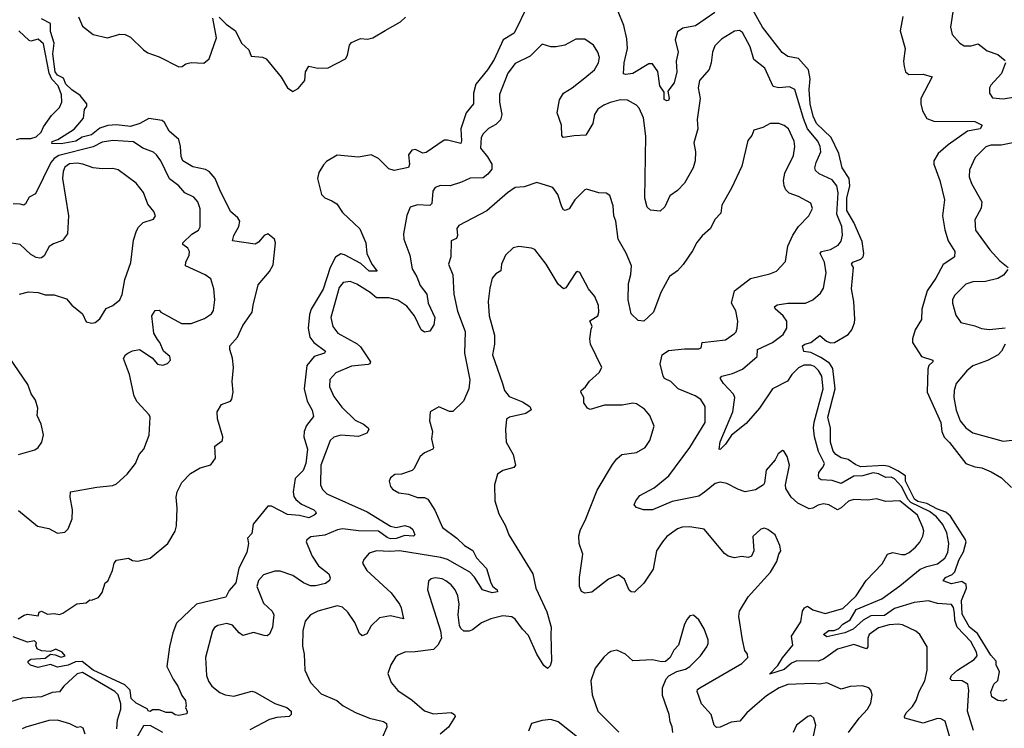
# Model space of a CAD drawing. Extents: x 2199565 to 2323334, y 894172 to 1018966.
# Tile 372 of 440: x 2284062 to 2289591, y 986898 to 990877. Entities that reach past the tile are written whole.
import ezdxf

# ---------------------------------------------------------------- set-up
doc = ezdxf.new("R2010")
doc.units = 0

msp = doc.modelspace()

# ---------------------------------------------------------------- linework, layer by layer
at = {"layer": '0CON10XD'}
for points in [[(2286915, 990959.4), (2286838.4, 990801.6), (2286776.4, 990763.6), (2286726.8, 990653.2), (2286688.9, 990595), (2286624.1, 990515), (2286610.8, 990465), (2286610.9, 990405), (2286569.2, 990355), (2286538.4, 990265), (2286543.2, 990196.8), (2286538.5, 990181.5), (2286465, 990200.4), (2286445, 990200), (2286345, 990131.7), (2286325, 990128.2), (2286285, 990147.6), (2286264.4, 990145), (2286245, 990118.8), (2286251.5, 990065), (2286245, 990048), (2286165, 990030), (2286135, 990040), (2286077.3, 990097.3), (2286035, 990117.5), (2285965, 990105.9), (2285845, 990115.6), (2285785, 990080.8), (2285767.3, 990062.7), (2285741.5, 990018.5), (2285734.6, 989985), (2285756.2, 989896.2), (2285775, 989876.2), (2285815, 989860.8), (2285842.5, 989842.5), (2285875.4, 989795), (2285972.2, 989702.2), (2286005.6, 989625), (2286011.4, 989565), (2286039.5, 989505), (2286070, 989465), (2286025, 989464.8), (2285977.4, 989507.4), (2285886.7, 989556.7), (2285865, 989561.8), (2285835, 989544.6), (2285806.1, 989485), (2285766, 989364), (2285699.1, 989250.9), (2285688.7, 989221.3), (2285681.8, 989145), (2285691.8, 989095), (2285713.8, 989065), (2285779.5, 989015), (2285773.8, 989005), (2285715, 988985.4), (2285673.5, 988935), (2285658.9, 988805), (2285675.3, 988735), (2285704.5, 988685), (2285711.7, 988648.3), (2285672.3, 988597.7), (2285658.6, 988565), (2285656.7, 988535), (2285677.6, 988465), (2285669, 988385), (2285654, 988345), (2285609.6, 988300.4), (2285597.1, 988225), (2285600.6, 988200.6), (2285613.3, 988183.3), (2285645, 988157.3), (2285713.8, 988125), (2285723.3, 988115), (2285726.7, 988105), (2285715.5, 988094.5), (2285685, 988080), (2285632.5, 988092.5), (2285565, 988099.1), (2285475, 988145.5), (2285455, 988145.8), (2285372.5, 988045), (2285365, 987992.5), (2285341.2, 987965), (2285346.2, 987935), (2285336.9, 987885), (2285292.9, 987797.1), (2285275.5, 987715), (2285238.3, 987671.7), (2285220, 987635), (2285054, 987596), (2284942.5, 987487.5), (2284921.8, 987435), (2284903.8, 987356.2), (2284888.9, 987245), (2284923, 987173), (2284949.2, 987135), (2284971.7, 987081.7), (2284993.8, 987055), (2284997.5, 987025), (2284992.5, 987015), (2285001.7, 986991.7), (2285000, 986980), (2284955, 986970), (2284935, 986973.3), (2284917, 986987), (2284885, 986987.5), (2284845, 987002.5), (2284808.3, 987001.7), (2284795, 986992.5), (2284785, 986993.3), (2284777.5, 987007.5), (2284715, 987040), (2284687.5, 987065), (2284681.7, 987111.7), (2284652.5, 987142.5), (2284475, 987224.8), (2284413.2, 987273.2), (2284375, 987271.1), (2284335, 987252.9), (2284275, 987242.1), (2284235, 987256.5), (2284165, 987239.2), (2284123.1, 987253.1), (2284110, 987265), (2284108.8, 987275), (2284124.3, 987285.7), (2284205, 987291.8), (2284235, 987314.4), (2284261.4, 987311.4), (2284295, 987297.5), (2284317.5, 987305), (2284300, 987325), (2284265, 987342.5), (2284235, 987330), (2284185, 987332.5), (2284160, 987345), (2284152.5, 987365), (2284157, 987377), (2284145, 987390), (2284105, 987382.5), (2284025, 987412.5)], [(2287965, 990918.4), (2287856.7, 990843.3), (2287785, 990830), (2287755, 990810), (2287742.7, 990765), (2287758.6, 990695), (2287747.8, 990645), (2287752.7, 990585), (2287737.2, 990522.8), (2287701.2, 990475), (2287708.8, 990435), (2287705.7, 990424.3), (2287695, 990421.2), (2287680, 990430), (2287680.8, 990470.8), (2287656.4, 990505), (2287645.9, 990585.9), (2287615, 990629.2), (2287595, 990629.4), (2287505, 990574.6), (2287465, 990568.9), (2287452.4, 990572.4), (2287456.4, 990635), (2287474.1, 990715), (2287470.4, 990770.4), (2287454.7, 990845), (2287423.1, 990923.1)], [(2289605, 987060), (2289585, 987050), (2289555, 987053.3), (2289520, 987075), (2289515, 987100), (2289531.2, 987145), (2289554.3, 987165.7), (2289564.4, 987215), (2289546, 987255), (2289545.5, 987275.5), (2289515, 987309.5), (2289440.7, 987430.7), (2289395.8, 987465), (2289355, 987538.1), (2289351, 987615), (2289378.1, 987685), (2289375.9, 987705.9), (2289352.3, 987722.3), (2289295, 987710), (2289247, 987727), (2289260, 987745), (2289298.7, 987761.3), (2289313, 987777), (2289335, 987842.3), (2289361.2, 987888.8), (2289375.8, 987945), (2289371, 987961), (2289289.5, 988089.5), (2289262.2, 988112.2), (2289215, 988127.9), (2289155, 988160.2), (2289105, 988172.4), (2289087.1, 988185), (2289036.4, 988285), (2289035.9, 988315.9), (2288993.2, 988343.2), (2288945, 988368.8), (2288915, 988373.9), (2288785, 988366.9), (2288756.9, 988376.9), (2288715, 988407.5), (2288675, 988417.1), (2288645, 988434.7), (2288630.6, 988455), (2288615.7, 988505.7), (2288614.3, 988584.3), (2288600.6, 988645), (2288641.4, 988805), (2288628.3, 988918.3), (2288609.1, 988949.1), (2288560.5, 988980.5), (2288505, 989008.5), (2288465, 989014.2), (2288457.1, 989045), (2288470, 989055), (2288505.2, 989064.8), (2288555, 989103.1), (2288592, 989072), (2288615, 989063.3), (2288636.7, 989065), (2288715, 989110), (2288734.3, 989135), (2288750.5, 989175), (2288751.5, 989195), (2288746.5, 989295), (2288733.2, 989365), (2288743.4, 989485), (2288733.1, 989505), (2288740, 989515), (2288785, 989532.7), (2288798.1, 989545), (2288803, 989565), (2288792.2, 989632.2), (2288745, 989737.5), (2288706.7, 989805), (2288707.5, 989875), (2288723.9, 989945), (2288719.3, 989985), (2288680.6, 990045), (2288661.7, 990125), (2288618.1, 990215), (2288536, 990295), (2288516.9, 990335), (2288501, 990405), (2288495.6, 990485), (2288500.8, 990545), (2288491.1, 990595), (2288435, 990658.8), (2288375, 990670.6), (2288343.9, 990693.9), (2288232.3, 990835), (2288171.2, 990945)], [(2289306, 990945), (2289289.2, 990835), (2289298, 990795), (2289340.8, 990745), (2289365, 990730.6), (2289405, 990730), (2289445, 990741.9), (2289495, 990701.8), (2289555, 990681.9), (2289595, 990648.8)], [(2284355, 990482.9), (2284320.7, 990515), (2284308.3, 990548.3), (2284275, 990565.2), (2284261.1, 990585), (2284248.3, 990685), (2284254.8, 990745), (2284235, 990811.2), (2284234.4, 990855), (2284185, 990881.2)], [(2284392.6, 990892.6), (2284415, 990841.2), (2284475, 990793.8), (2284555, 990776.2), (2284624.2, 990795.8), (2284655, 990794.2), (2284685, 990779.2), (2284757.4, 990707.4), (2284781.1, 990691.1), (2284845, 990669.4), (2284955, 990613.3), (2284975, 990614.4), (2284995, 990628.5), (2285025, 990637.7), (2285095, 990633.1), (2285125, 990658), (2285166.2, 990775), (2285146.9, 990885)], [(2285181.5, 990891.5), (2285222, 990852), (2285274, 990815), (2285308, 990745), (2285348, 990708), (2285361.9, 990671.9), (2285425, 990666.7), (2285445, 990656.9), (2285530, 990555), (2285565.4, 990495.4), (2285595, 990474.4), (2285625, 990490.6), (2285662.9, 990535), (2285667.1, 990585), (2285685, 990616.2), (2285735.9, 990605.9), (2285795, 990607.5), (2285892.1, 990657.9), (2285902.7, 990677.3), (2285913.1, 990735), (2285925, 990749.2), (2285975, 990772.5), (2286015, 990768.2), (2286045, 990774.6), (2286113.9, 990816.1), (2286200, 990865), (2286227.8, 990892.2)], [(2289020.4, 990895), (2289005.5, 990815.5), (2289034.5, 990715), (2289025.7, 990645), (2289028.6, 990615)], [(2284044.8, 990205.2), (2284065, 990210.7), (2284125, 990210.8), (2284155, 990219.1), (2284181.8, 990245), (2284195.5, 990275), (2284240.4, 990339.6), (2284286.3, 990383.7), (2284299.4, 990415), (2284297.3, 990455), (2284277, 990505), (2284243.2, 990543.2), (2284227.1, 990577.1), (2284195, 990741.9), (2284165, 990768.4), (2284125, 990757), (2284115, 990760.2), (2284057.1, 990815)], [(2289417.2, 986885), (2289383.6, 986993.6), (2289391.8, 987111.8), (2289385.4, 987145.4), (2289353.8, 987163.8), (2289296.9, 987166.9), (2289286, 987175), (2289294.6, 987195), (2289328.9, 987225), (2289422.5, 987285), (2289438.1, 987305), (2289435.4, 987325), (2289403.8, 987385), (2289326.3, 987466.3), (2289312.5, 987505), (2289310.9, 987545), (2289305, 987575.8), (2289295, 987592.5), (2289215, 987598.5), (2289165, 987613.3), (2289084.1, 987604.1), (2288975, 987571), (2288918.8, 987531.2), (2288841.1, 987528.9), (2288797.9, 987505), (2288742.1, 987455), (2288695, 987434.5), (2288595, 987411.3), (2288576, 987425), (2288605, 987447.9), (2288635, 987447), (2288662.1, 987457.9), (2288685, 987483.1), (2288725, 987507.6), (2288759.8, 987565), (2288903.6, 987625), (2289005, 987697.5), (2289118.7, 987791.3), (2289155, 987807.3), (2289215, 987822.2), (2289257.1, 987852.9), (2289273.9, 987885), (2289280, 987935), (2289268.1, 987995), (2289245, 988043.1), (2289210.2, 988085), (2289171.4, 988115), (2289065.4, 988165.3), (2289049.3, 988185), (2289015, 988253.9), (2288975, 988299.5), (2288955, 988307.4), (2288925, 988307.3), (2288885, 988326.9), (2288855, 988332.2), (2288795, 988315.8), (2288745, 988313.1), (2288675, 988273), (2288625, 988290.2), (2288562.6, 988292.6), (2288551.3, 988301.3), (2288546.6, 988316.6), (2288550, 988335), (2288574.2, 988365.8), (2288580.9, 988385), (2288547.8, 988452.2), (2288525.3, 988535.3), (2288519.3, 988585), (2288522.6, 988617.4), (2288574.1, 988805), (2288565.4, 988874.6), (2288548, 988908), (2288525, 988930), (2288505, 988937.5), (2288465, 988936.8), (2288435, 988922.9), (2288397.3, 988885), (2288373.1, 988846.9), (2288288.8, 988805), (2288216.2, 988695), (2288141.2, 988608.8), (2288058.5, 988545), (2288025, 988494.4), (2287995, 988463.8), (2287990, 988465), (2287995.8, 988505.8), (2288067.3, 988675), (2288078.2, 988755), (2288069.5, 988775), (2288014.2, 988835), (2287996, 988865), (2288005, 988875.5), (2288065, 988890.9), (2288120.6, 988915), (2288202.5, 988985), (2288204.7, 989025.3), (2288290, 989065), (2288349.7, 989110.3), (2288370.5, 989145), (2288369.1, 989185), (2288349.5, 989215), (2288305, 989252.9), (2288300.6, 989265), (2288315, 989276), (2288375.2, 989284.8), (2288475, 989286.2), (2288515, 989303.8), (2288558.5, 989341.5), (2288575, 989370), (2288590.4, 989455), (2288581.2, 989515), (2288556.7, 989565), (2288564.2, 989575), (2288615, 989586.1), (2288658.3, 989611.7), (2288675, 989634), (2288682.6, 989667.4), (2288679.2, 989715), (2288650.9, 989785), (2288658.4, 989905), (2288650.9, 989945), (2288625, 989978.6), (2288551.7, 990011.7), (2288530.4, 990030.4), (2288527.3, 990045), (2288533.9, 990075), (2288560, 990135), (2288557.2, 990165), (2288543.6, 990195), (2288485.5, 990265), (2288463.1, 990323.1), (2288415.3, 990485.3), (2288385, 990500), (2288325, 990495.4), (2288292.9, 990502.9), (2288246, 990605), (2288185, 990653.8), (2288163.5, 990725), (2288120.6, 990805), (2288103, 990817), (2288075, 990812.5), (2288002.8, 990767.2), (2287965, 990730), (2287951.9, 990695), (2287945.5, 990634.5), (2287933.1, 990596.9), (2287880, 990535), (2287872.5, 990495), (2287882.7, 990435), (2287867, 990317), (2287870, 990265), (2287848.1, 990185), (2287856.5, 990135), (2287855.6, 990085), (2287843.3, 990045), (2287795, 989960), (2287755, 989918.6), (2287712.2, 989887.8), (2287685, 989826.2), (2287658.3, 989801.7), (2287605, 989808), (2287584.6, 989824.6), (2287573.1, 989875), (2287577, 990223), (2287565, 990326.7), (2287540.8, 990380.8), (2287525, 990396.7), (2287475, 990425.4), (2287435, 990427.3), (2287377.6, 990412.4), (2287342, 990398), (2287308.6, 990375), (2287289.1, 990345), (2287280, 990295), (2287241.9, 990228.1), (2287175, 990225.7), (2287114, 990215), (2287107.1, 990227.1), (2287103.6, 990285), (2287079.6, 990355), (2287092.4, 990427.6), (2287115, 990464.4), (2287164.3, 990495), (2287235, 990551.5)], [(2287235, 990551.5), (2287290, 990595), (2287312.2, 990635), (2287316.9, 990665), (2287307.5, 990695), (2287283.8, 990735), (2287235, 990767.1), (2287185, 990767.1), (2287122.5, 990735), (2287075, 990724), (2287044.1, 990724.1), (2286995, 990740), (2286928.3, 990671.7), (2286845, 990631.9), (2286802.7, 990577.3), (2286757, 990457), (2286756.5, 990415), (2286769.1, 990345), (2286762.3, 990315), (2286735, 990289.1), (2286695, 990266.4), (2286664.3, 990235.7), (2286653.2, 990215), (2286649.6, 990155), (2286687.9, 990107.9), (2286713.2, 990065), (2286712.5, 990037.5), (2286690.4, 990009.6), (2286665, 989990), (2286591.8, 989988.2), (2286543.3, 989965), (2286480, 989945), (2286425, 989945.7), (2286395, 989934), (2286382.7, 989915), (2286375.3, 989844.7), (2286365.4, 989834.6), (2286295, 989837.3), (2286254, 989825), (2286235, 989777.5), (2286216.9, 989675), (2286218.1, 989645), (2286253.6, 989555), (2286265, 989478.8), (2286292.7, 989432.7), (2286311.2, 989385), (2286347.9, 989335), (2286355.5, 989285), (2286392.9, 989205), (2286386.7, 989163.3), (2286365, 989128), (2286335, 989122), (2286316, 989135), (2286279.7, 989215), (2286235, 989268.1), (2286185, 989302.6), (2286135, 989315.3), (2286065, 989314.4), (2286030, 989345), (2285955, 989392.7), (2285917.4, 989407.4), (2285879.2, 989400.9), (2285855, 989373.3), (2285808.7, 989205), (2285820.9, 989155), (2285847.7, 989117.7), (2285956.7, 989056.7), (2285975, 989040), (2286031.4, 988955), (2286027.5, 988945), (2286018.5, 988941.5), (2285925, 988931.3), (2285837.1, 988895), (2285803.4, 988856.6), (2285802.3, 988815), (2285825, 988760.6), (2285871.5, 988701.5), (2285945, 988629.2), (2285991.9, 988605), (2286019.2, 988585), (2286023.1, 988575), (2286010.8, 988555), (2285965, 988536.1), (2285865, 988543.6), (2285825, 988532.3), (2285804.5, 988515), (2285753.2, 988375), (2285751.5, 988265), (2285761.7, 988238.3), (2285786, 988215), (2286013.8, 988113.8), (2286145, 988032.5), (2286175, 988024.7), (2286225, 988036.7), (2286255, 988028.1), (2286268.9, 988015), (2286280, 987985), (2286273, 987977), (2286225, 987980), (2286175, 987964), (2286145, 987961.9), (2286125, 987969), (2286075.9, 988005.9), (2285965, 988006), (2285875, 988017.7), (2285847.1, 988012.9), (2285775, 987982.3), (2285696.4, 987973.6), (2285673.6, 987956.4), (2285670.6, 987945), (2285704, 987864), (2285740.1, 987810.1), (2285797.3, 987765), (2285806.2, 987743.8), (2285802.2, 987727.8), (2285779.7, 987710.3), (2285722.9, 987697.1), (2285695, 987697.8), (2285655.7, 987715), (2285595, 987755.4), (2285525, 987780), (2285495, 987780.4), (2285430.7, 987759.3), (2285402.4, 987727.6), (2285394.4, 987695), (2285430.4, 987600.4), (2285478.9, 987555), (2285489.1, 987535), (2285481.9, 987465), (2285464.2, 987425.8), (2285452, 987418), (2285435, 987418.6), (2285375, 987436.5), (2285315, 987419.2), (2285293.4, 987433.4), (2285256.9, 987476.9), (2285225, 987485.7), (2285174.6, 987475.4), (2285156.4, 987463.6), (2285144.4, 987445), (2285104.5, 987295), (2285111.8, 987195), (2285122.6, 987162.6), (2285140.6, 987135), (2285185, 987098.9), (2285215.4, 987085.4), (2285265, 987078.9), (2285365, 987105.6), (2285385, 987100.5), (2285432.7, 987072.7), (2285495, 987038), (2285562, 987015), (2285586.2, 986995), (2285586.7, 986975), (2285575, 986964.2), (2285505, 986958.6), (2285465, 986948.2), (2285355, 986888.5)], [(2289028.6, 990615), (2289036, 990585), (2289055, 990569.2), (2289135, 990571.9), (2289186.2, 990556.2), (2289121.8, 990435), (2289121.8, 990405), (2289131.8, 990365), (2289155, 990322.2), (2289195, 990308), (2289425, 990306.2), (2289466.9, 990285), (2289455, 990264.7), (2289385, 990250.6), (2289275, 990175.3), (2289218.9, 990125), (2289194.5, 990085), (2289194.5, 990065), (2289228.9, 989975), (2289254.4, 989865.6), (2289243.2, 989775), (2289256.3, 989696.4), (2289275, 989636.2), (2289313.3, 989575), (2289311.2, 989545), (2289302.2, 989537.8), (2289247.9, 989502.1), (2289205.6, 989425.6), (2289156.8, 989355), (2289127.4, 989252.6), (2289126.7, 989193.3), (2289089.5, 989135), (2289075.4, 989084.6), (2289075.8, 989065), (2289126.8, 988986.8), (2289188.8, 988965), (2289188.8, 988955), (2289168, 988935), (2289162, 988915), (2289157.1, 988785), (2289234.8, 988614.8), (2289240.3, 988565), (2289252.7, 988532.7), (2289283.4, 988503.4), (2289374.8, 988384.8), (2289425, 988366.6), (2289465, 988360.7), (2289517.5, 988337.5), (2289575, 988304.6), (2289630.5, 988250.5)], [(2289596.7, 990635), (2289575.6, 990575), (2289515, 990510), (2289507.5, 990495), (2289507.1, 990465), (2289525, 990438), (2289585, 990432.5), (2289665, 990445.4)], [(2284053.6, 987513.6), (2284086.1, 987533.9), (2284105, 987538), (2284165, 987530), (2284170.7, 987549.3), (2284185, 987556.2), (2284218.3, 987538.3), (2284255, 987542.5), (2284285, 987536.7), (2284305, 987543.8), (2284383, 987597), (2284435, 987602.5), (2284455, 987620), (2284465, 987617.5), (2284505, 987632.5), (2284525, 987660), (2284542.5, 987715), (2284556.7, 987725), (2284583.8, 987785), (2284592.5, 987825), (2284605, 987842.5), (2284673, 987853), (2284695, 987841.2), (2284725, 987836), (2284795, 987853.8), (2284894.4, 987935.6), (2284934.2, 988005), (2284942.9, 988035), (2284946.5, 988135), (2284940, 988195), (2284945.8, 988225), (2284971.8, 988278.2), (2285020.3, 988329.7), (2285075, 988360.8), (2285135, 988376.9), (2285161.5, 988415), (2285157.5, 988482.5), (2285200.8, 988515), (2285201.9, 988535), (2285172.2, 988635), (2285170, 988675), (2285195, 988716.7), (2285245, 988734.3), (2285253.8, 988746.2), (2285261.1, 988785), (2285255.2, 988845), (2285263.3, 988925), (2285257, 988977), (2285241.8, 989025), (2285242.5, 989045), (2285285.4, 989094.6), (2285315, 989160.5), (2285368.2, 989235), (2285372.2, 989275), (2285401.5, 989388.5), (2285465, 989463.3), (2285485, 989500), (2285498, 989625), (2285493.3, 989645), (2285455, 989675.4), (2285434.5, 989665.5), (2285402.1, 989627.9), (2285385, 989617.5), (2285256.2, 989635), (2285264.2, 989665.8), (2285292.5, 989715), (2285298.2, 989745), (2285286.9, 989765), (2285245, 989800.4), (2285185, 989921.8), (2285158.8, 989985), (2285125.4, 990025.4), (2285105, 990035.2), (2285035, 990050.2), (2284977.1, 990085), (2284968.1, 990108.1), (2284965.6, 990165.6), (2284955.3, 990205), (2284901.9, 990251.9), (2284875, 990300), (2284861.3, 990311.3), (2284787.4, 990322.6), (2284736.7, 990295), (2284685, 990278.2), (2284605, 990287.3), (2284557.1, 990282.9), (2284512.1, 990267.9), (2284465, 990230.6), (2284411.9, 990218.1), (2284377.5, 990195), (2284295, 990180), (2284241.5, 990181.5), (2284245, 990193.8), (2284275.8, 990204.2), (2284367.3, 990262.7), (2284420.5, 990325), (2284426.2, 990373.8), (2284439.1, 990390.9), (2284439.7, 990405), (2284400.9, 990450.9), (2284355, 990482.9)], [(2287795, 989028.1), (2287875, 989028.6), (2287888, 989035), (2287894, 989065), (2288025, 989080.3), (2288076, 989115), (2288085.7, 989125), (2288091.4, 989145), (2288094.4, 989185), (2288082.8, 989242.8), (2288058.8, 989285), (2288075.8, 989355), (2288165, 989424.5), (2288275, 989450), (2288311.2, 989465), (2288361.3, 989518.7), (2288374.6, 989605), (2288402.8, 989667.2), (2288434.3, 989715), (2288493.8, 989775), (2288513.9, 989816.1), (2288505, 989846.2), (2288434.5, 989884.5), (2288382.8, 989902.8), (2288365, 989921.2), (2288354.3, 989945), (2288351.5, 989975), (2288358.2, 990015), (2288407.3, 990115), (2288414.4, 990165), (2288411.1, 990195), (2288378.6, 990265), (2288355, 990283.1), (2288325, 990294.3), (2288275.8, 990294.2), (2288235, 990271.2), (2288185, 990256.7), (2288172.7, 990227.3), (2288151.2, 990198.8), (2288116.9, 990055), (2288059.3, 989930.7), (2288005.6, 989835), (2287999.3, 989790.7), (2287966.2, 989755), (2287941.2, 989705), (2287895, 989663.3), (2287864.6, 989625.4), (2287840.7, 989579.3), (2287786.8, 989503.2), (2287755, 989466.7), (2287710.6, 989435), (2287662.2, 989345), (2287621.9, 989235), (2287565.9, 989184.1), (2287535, 989188.8), (2287496, 989225), (2287478.1, 989305), (2287481.5, 989395), (2287493.4, 989446.6), (2287496.7, 989495), (2287466.7, 989566.7), (2287421.9, 989645), (2287410, 989745), (2287398.9, 989775), (2287395, 989832.5), (2287375, 989890), (2287355, 989902.5), (2287314.5, 989904.5), (2287245, 989926), (2287235, 989922), (2287180, 989865), (2287148, 989815), (2287125, 989805.8), (2287115, 989810), (2287105.5, 989825.5), (2287082.9, 989895), (2287055, 989934), (2287045, 989938.8), (2286965, 989963.8), (2286895, 989938.9), (2286845, 989935.6), (2286800.6, 989905), (2286685, 989804.3), (2286527.6, 989722.4), (2286516.9, 989705), (2286520.4, 989665), (2286515, 989649.2), (2286484.4, 989635), (2286483.5, 989545), (2286470.4, 989505), (2286493.3, 989445), (2286500.4, 989335), (2286519.9, 989239.9), (2286563.2, 989126.8), (2286560, 989005), (2286590.4, 988855), (2286583.3, 988805), (2286554, 988735), (2286495, 988676.7), (2286476.1, 988676.1), (2286415, 988702.5), (2286367.5, 988675), (2286363.8, 988625), (2286379.2, 988565), (2286374.3, 988524.3), (2286386.4, 988473.6), (2286381.2, 988465), (2286335, 988444.4), (2286310.6, 988425), (2286275.3, 988354.7), (2286265, 988345.6), (2286205, 988325.6), (2286167.7, 988322.3), (2286143.3, 988305), (2286137.5, 988285), (2286143.3, 988255), (2286155, 988240), (2286190.5, 988220.5), (2286245, 988212), (2286295, 988194.4), (2286335, 988194.2), (2286354.4, 988184.4), (2286393.8, 988123.8), (2286435.6, 988025), (2286516, 987966), (2286559.5, 987925), (2286606.1, 987896.1), (2286626.8, 987855), (2286683.6, 987795), (2286706.7, 987715), (2286719.4, 987695), (2286743.1, 987675), (2286745.8, 987665), (2286715, 987659.6), (2286661.1, 987675), (2286615.8, 987745.8), (2286588.8, 987775), (2286465, 987845.2), (2286427.5, 987857.5), (2286195, 987895.3), (2286140.3, 987890.3), (2286065, 987895.5), (2286025, 987880.8), (2285993.5, 987846.5), (2285987.1, 987825), (2286010.5, 987785), (2286148.4, 987658.4), (2286193.8, 987595), (2286203.6, 987575), (2286216.7, 987513.3), (2286145, 987529.6), (2286082.3, 987517.7), (2286035, 987474.2), (2286010.6, 987429.4), (2285985, 987417.8), (2285970.8, 987430.8), (2285943, 987493), (2285905, 987549.5), (2285875, 987577.9), (2285844.7, 987585.3), (2285736.7, 987555), (2285695.5, 987534.5), (2285665, 987500), (2285652.5, 987445), (2285649.7, 987359.7), (2285659.1, 987315), (2285663.1, 987225), (2285694.4, 987155), (2285755, 987091.2), (2285842, 987055), (2285877.5, 987025), (2285947.5, 986987.5), (2286025.4, 986955.4), (2286105.3, 986935.3), (2286120.8, 986925), (2286124.4, 986905), (2286095, 986841.4)], [(2284055, 988120.8), (2284162.2, 988032.2), (2284225, 988019.6), (2284275, 987994.5), (2284315, 987999.4), (2284335, 988018), (2284356.6, 988073.4), (2284359.3, 988125), (2284344.6, 988195), (2284348, 988225), (2284495, 988251.5), (2284585, 988260.6), (2284605, 988270), (2284665.4, 988324.6), (2284712.9, 988385), (2284733.3, 988435), (2284759.4, 988465), (2284789.2, 988545), (2284794.4, 988645), (2284789.2, 988659.2), (2284721.5, 988731.5), (2284703.8, 988763.8), (2284678.2, 988885), (2284645.7, 988975), (2284655.4, 988994.6), (2284670, 989005), (2284695, 989017.8), (2284735, 989024.3), (2284805, 988978.8), (2284835, 988942.9), (2284865, 988938.1), (2284892.7, 988947.3), (2284908.8, 988965), (2284905.8, 988985), (2284870, 989015), (2284848.1, 989065), (2284835, 989080.8), (2284815, 989117.5), (2284803.8, 989215), (2284822.5, 989245), (2284845, 989246.2), (2284853.9, 989233.9), (2284970.6, 989170.6), (2285025, 989170.6), (2285100.3, 989199.8), (2285139.4, 989225), (2285150.9, 989245), (2285157.7, 989305), (2285152.7, 989365), (2285135, 989422.5), (2285103.8, 989443.8), (2284992.9, 989495), (2284995.4, 989515), (2285013.5, 989555), (2285014.5, 989575), (2285005.6, 989595), (2284978.2, 989615), (2284978.9, 989625), (2285027.8, 989672.3), (2285065.4, 989694.6), (2285075.5, 989714.5), (2285075.7, 989815), (2285062.5, 989855), (2285039.7, 989879.7), (2284990, 989905), (2284955.8, 989945), (2284903.8, 989983.8), (2284855, 990084.3), (2284829.2, 990119.2), (2284813, 990133), (2284754.2, 990155), (2284701.5, 990191.5), (2284585, 990199.5), (2284525, 990189.8), (2284475, 990162.6), (2284281.1, 990115), (2284255, 990097.7), (2284237.5, 990075), (2284150.8, 989899.2), (2284115, 989881.1), (2284095, 989843.1), (2284085, 989835.5), (2284065, 989842.2), (2284025, 989842.5)], [(2289693.3, 990196.7), (2289573.3, 990173.3), (2289515, 990172.3), (2289487.3, 990162.7), (2289427, 990103), (2289395.5, 990035), (2289394.5, 989995), (2289406.7, 989956.7), (2289464.6, 989855), (2289460.6, 989819.4), (2289425, 989752.5), (2289430, 989695), (2289508.9, 989585), (2289565, 989523.3), (2289612, 989485)], [(2284060, 989335), (2284111.7, 989348.3), (2284165, 989345.6), (2284205, 989332.5), (2284255, 989332.2), (2284325, 989309.4), (2284355, 989274), (2284414.2, 989225), (2284435, 989180), (2284467.3, 989172.7), (2284485, 989176.7), (2284511.7, 989198.3), (2284547.5, 989255), (2284585, 989272), (2284625, 989304.2), (2284636.9, 989333.1), (2284652.2, 989417.8), (2284686.1, 989513.9), (2284701.7, 989638.3), (2284718.3, 989691.7), (2284728.3, 989711.7), (2284755, 989738.8), (2284813.6, 989756.4), (2284823.6, 989776.4), (2284815, 989800), (2284781.7, 989841.7), (2284756.2, 989906.2), (2284715, 989960), (2284615, 990034.2), (2284585, 990041.4), (2284525, 990040), (2284475, 990046.2), (2284416.7, 990066.7), (2284385, 990071), (2284342, 990068), (2284315, 990049.6), (2284305.3, 990025), (2284302.4, 989985), (2284335.4, 989775), (2284331.1, 989675), (2284302.1, 989637.9), (2284250.9, 989619.1), (2284227, 989603), (2284198.5, 989551.5), (2284185, 989539.2), (2284175, 989538.6), (2284155, 989541.4), (2284125, 989558.1), (2284065, 989615.6), (2284015, 989622.7)], [(2287201.5, 987978.5), (2287210.9, 988015), (2287237.8, 988065), (2287304.4, 988235.6), (2287391.1, 988378.9), (2287415, 988412), (2287443.6, 988436.4), (2287525, 988446.2), (2287574.4, 988475.6), (2287600.6, 988515), (2287624, 988595), (2287600.8, 988655), (2287570.3, 988690.3), (2287525, 988720), (2287505, 988724.3), (2287445, 988713.5), (2287345, 988712.9), (2287265, 988688.8), (2287250, 988695), (2287230, 988725), (2287229.4, 988755), (2287212.2, 988785), (2287214.4, 988795), (2287240, 988815), (2287262, 988848), (2287315, 988896.2), (2287330, 988925), (2287267.5, 989055), (2287264.2, 989085), (2287271.4, 989138.6), (2287276, 989155), (2287264, 989186), (2287308.6, 989215), (2287314.4, 989235), (2287312.1, 989272.1), (2287292.1, 989322.1), (2287256, 989365), (2287207.7, 989457.7), (2287195, 989463.3), (2287185, 989456.7), (2287128.8, 989371.2), (2287115, 989366.2), (2287085, 989392), (2287017.5, 989505), (2286955, 989585.8), (2286935, 989594.2), (2286865, 989604), (2286833.4, 989596.6), (2286789.2, 989555), (2286767.1, 989505), (2286763, 989467), (2286735, 989450), (2286715.6, 989425), (2286701.1, 989368.9), (2286692.2, 989295), (2286698.9, 989215), (2286728.2, 989105), (2286728.5, 989055), (2286716.9, 988995), (2286772.2, 988835), (2286784.6, 988794.6), (2286811.4, 988761.4), (2286885, 988730.6), (2286926, 988705), (2286933.9, 988686.1), (2286903.3, 988665), (2286812.5, 988645), (2286795.7, 988634.3), (2286790.5, 988575), (2286793.8, 988505), (2286833.3, 988435), (2286845.8, 988375), (2286837, 988363), (2286774.5, 988345.5), (2286745.6, 988324.4), (2286728.5, 988265), (2286730.5, 988175), (2286751.8, 988101.8), (2286790.8, 988035), (2286809.2, 987985), (2286943.3, 987765), (2286960, 987685), (2287022.5, 987552.5), (2287046.8, 987465), (2287044.7, 987425), (2287048.7, 987275), (2287040.8, 987249.2), (2287025, 987234), (2287005, 987250), (2286965, 987314.4), (2286919.6, 987419.6), (2286885.3, 987455.3), (2286845, 987511.1), (2286825, 987523.8), (2286775, 987529.1), (2286708.1, 987511.9), (2286655, 987490.6), (2286605, 987450.5), (2286585, 987443.3), (2286555, 987444.2), (2286538.3, 987458.3), (2286530.8, 987475), (2286524.3, 987535), (2286530.6, 987595), (2286521.7, 987641.7), (2286507.5, 987675), (2286485, 987703.3), (2286455, 987726.5), (2286435, 987737.9), (2286395, 987743.3), (2286372, 987738), (2286358, 987725), (2286351.4, 987675), (2286425.6, 987445), (2286430, 987405), (2286410.8, 987365), (2286385, 987341.4), (2286282, 987328), (2286224.4, 987325.6), (2286185, 987309.4), (2286173.1, 987296.9), (2286146.4, 987253.6), (2286130, 987205), (2286148.6, 987155), (2286185, 987110), (2286265, 987055.5), (2286335, 986995.5), (2286385, 986980), (2286485, 986987.5), (2286503.3, 986975), (2286506.7, 986965), (2286470, 986905), (2286422.2, 986865)], [(2289610.8, 989475), (2289587.1, 989442.9), (2289555, 989424.5), (2289485, 989406.9), (2289415, 989405.6), (2289375, 989392.5), (2289311.1, 989328.9), (2289300.6, 989305), (2289300.6, 989285), (2289317.8, 989217.8), (2289347, 989177), (2289425, 989158.5), (2289463.1, 989143.1), (2289507.8, 989137.8), (2289596.5, 989146.5)], [(2289595.8, 989055), (2289575.7, 989015), (2289555.6, 988995), (2289496.8, 988963.2), (2289415, 988933.3), (2289380.4, 988905), (2289320, 988835), (2289308.5, 988795), (2289307.8, 988755), (2289321.2, 988685), (2289343.8, 988625), (2289375, 988584.4), (2289415, 988556.4), (2289585, 988509.5), (2289635, 988515.6)], [(2284055, 988436), (2284147.7, 988462.3), (2284165.9, 988474.1), (2284185.9, 988504.1), (2284195.8, 988545.8), (2284183.1, 988605), (2284160.6, 988655), (2284164.4, 988695), (2284150.8, 988740.8), (2284125.4, 988775.4), (2284107.7, 988827.7), (2284002, 988982)], [(2289300.5, 986795), (2289257.9, 986937.9), (2289235, 986950.5), (2289215, 986952.7), (2289135, 986926.2), (2289032.5, 986955), (2289030.5, 986965), (2289040.4, 986985), (2289075, 987021.1), (2289096.2, 987055), (2289112.9, 987105), (2289145.5, 987165), (2289158.1, 987225), (2289157.1, 987355), (2289115.7, 987425), (2289095, 987443.1), (2289018.3, 987478.3), (2288995, 987482.7), (2288945, 987478.6), (2288885, 987461.6), (2288831.8, 987425), (2288824.8, 987405), (2288825.3, 987354.8), (2288816.6, 987343.4), (2288745, 987368.2), (2288655, 987342.5), (2288575, 987285.3), (2288545, 987275.9), (2288425, 987276.3), (2288395, 987263.4), (2288355, 987228.9), (2288271.5, 987201.5), (2288319.5, 987250.5), (2288345, 987294.1), (2288402.5, 987365), (2288396.4, 987415), (2288448.6, 987495), (2288458.5, 987555), (2288468.1, 987575), (2288485, 987584.4), (2288515, 987562.9), (2288585, 987542.1), (2288685, 987570.6), (2288758.1, 987641.9), (2288815, 987727.8), (2288905, 987821.4), (2288935.7, 987875), (2288965, 987885.5), (2289015, 987873.6), (2289035, 987874.6), (2289056.9, 987885), (2289092.2, 987915), (2289116.5, 987943.5), (2289132.7, 987977.3), (2289138.2, 988005), (2289133.9, 988025), (2289102.8, 988095), (2289005, 988174.6), (2288925, 988171.8), (2288873, 988187), (2288825, 988180), (2288745, 988183.1), (2288716.5, 988173.5), (2288675, 988135.5), (2288655, 988125.6), (2288605, 988152.7), (2288575, 988157.9), (2288545, 988150.4), (2288515, 988133.5), (2288495, 988131.1), (2288432, 988162), (2288393.5, 988195), (2288364.4, 988245), (2288361.9, 988265), (2288384.2, 988375), (2288372, 988425), (2288355, 988452.5), (2288345, 988457.5), (2288321.2, 988438.8), (2288304, 988405), (2288252.9, 988347.1), (2288244.3, 988275.7), (2288238, 988265), (2288193.8, 988236.2), (2288135, 988225.5), (2288098.2, 988238.2), (2288033.2, 988273.2), (2287995, 988280), (2287967.9, 988272.1), (2287906.9, 988223.1), (2287875, 988201.1), (2287725, 988172.1), (2287615, 988124.5), (2287565, 988125.7), (2287525, 988138.6), (2287513.3, 988153.3), (2287521.8, 988175), (2287544.8, 988205.2), (2287625, 988247.5), (2287707.9, 988315), (2287825, 988475.6), (2287911.2, 988615), (2287911.8, 988705), (2287886.5, 988745), (2287855.7, 988765), (2287758.9, 988805), (2287717.8, 988845), (2287683.2, 988863.2), (2287674.6, 988875), (2287659.2, 988945), (2287670, 988995), (2287705, 989019.7), (2287795, 989028.1)], [(2288716.9, 986875), (2288775, 986955.6), (2288821.9, 987005), (2288840.5, 987039.5), (2288848.8, 987085), (2288841.2, 987111.2), (2288830, 987125), (2288795, 987135.6), (2288725, 987133.1), (2288675, 987117.9), (2288595, 987153.9), (2288555, 987146.2), (2288515, 987150), (2288375, 987144.7), (2288326.9, 987125), (2288255, 987080.8), (2288189.5, 987025), (2288144.5, 986985), (2288105, 986938), (2288057.6, 986932.4), (2287995, 986904.4), (2287975, 986902), (2287962, 986915), (2287945.5, 986975.5), (2287890, 987035), (2287866.4, 987105), (2287868.9, 987115), (2287881.9, 987125), (2288117.3, 987262.7), (2288151.2, 987295), (2288148, 987315), (2288134.6, 987334.6), (2288120, 987395), (2288099.5, 987525), (2288104.5, 987555), (2288153, 987637), (2288277.5, 987775), (2288312.9, 987835), (2288324.2, 987875.8), (2288336.2, 987895), (2288331.2, 987925), (2288303.8, 987985), (2288263.3, 988015), (2288245, 988021.4), (2288222.9, 988017.1), (2288178, 987975), (2288184, 987895), (2288171.2, 987865), (2288155, 987858), (2288115, 987862.5), (2288075, 987855.6), (2288040, 987865), (2288020.3, 987880.3), (2287905, 988016.7), (2287825, 988029.5), (2287782.8, 988027.2), (2287755, 988018.1), (2287695, 987974.3), (2287671.1, 987945), (2287638.6, 987895), (2287618.9, 987791.1), (2287566.4, 987713.6), (2287515, 987662), (2287495, 987664.2), (2287485, 987673.8), (2287458, 987735), (2287425, 987760), (2287368.8, 987735), (2287275, 987662.9), (2287235, 987657.5), (2287215.8, 987665.8), (2287205.8, 987695), (2287205.7, 987745), (2287224.3, 987875), (2287202.7, 987935), (2287201.5, 987978.5)], [(2287728.8, 986875), (2287726.4, 986906.4), (2287714.2, 986935), (2287709.4, 986975), (2287672.1, 987082.1), (2287670.9, 987125), (2287692.2, 987175), (2287707.2, 987192.8), (2287752.4, 987217.6), (2287800.2, 987229.8), (2287825, 987245.6), (2287885, 987304.4), (2287920.6, 987355), (2287928.1, 987375), (2287928.6, 987395), (2287905, 987456.2), (2287875, 987506.7), (2287845, 987532.5), (2287825, 987530), (2287809.3, 987510.7), (2287795, 987482.5), (2287762, 987365), (2287735, 987336.7), (2287715, 987296.2), (2287687.7, 987272.3), (2287665, 987270.8), (2287615, 987282.5), (2287505, 987276.2), (2287463.3, 987315), (2287415, 987336), (2287381.2, 987328.8), (2287365, 987317.5), (2287342.3, 987297.7), (2287294.1, 987235.9), (2287268.8, 987165), (2287275.7, 987085), (2287309.2, 986995), (2287426.8, 986876.8)], [(2284606.6, 986895), (2284610.3, 986945), (2284629.8, 987005), (2284629.3, 987035), (2284615, 987085.5), (2284595.5, 987105), (2284415, 987210.4), (2284385, 987203.5), (2284310, 987135), (2284285, 987102.2), (2284245, 987099.7), (2284185, 987074.3), (2284075, 987066.6), (2284005, 987045.3)], [(2284429.2, 986865), (2284418.3, 986898.3), (2284405, 986906.7), (2284385, 986903.3), (2284343.9, 986923.9), (2284275, 986943.1), (2284225, 986941.1), (2284096.4, 986903.6), (2284075, 986894.2)], [(2287213.4, 986833.4), (2287085, 986934.2), (2287045, 986947.5), (2286995, 986941.2), (2286936.7, 986925), (2286918.8, 986881.2)], [(2288503.1, 986775), (2288532, 986915), (2288522, 986955), (2288505, 986969.2), (2288486.7, 986965), (2288423.3, 986915), (2288406, 986875)], [(2284865.4, 986875), (2284795, 986913.4), (2284757.4, 986912.6), (2284645.5, 986715)]]:
    msp.add_lwpolyline(points, dxfattribs=at)

doc.saveas('drawing.dxf')
